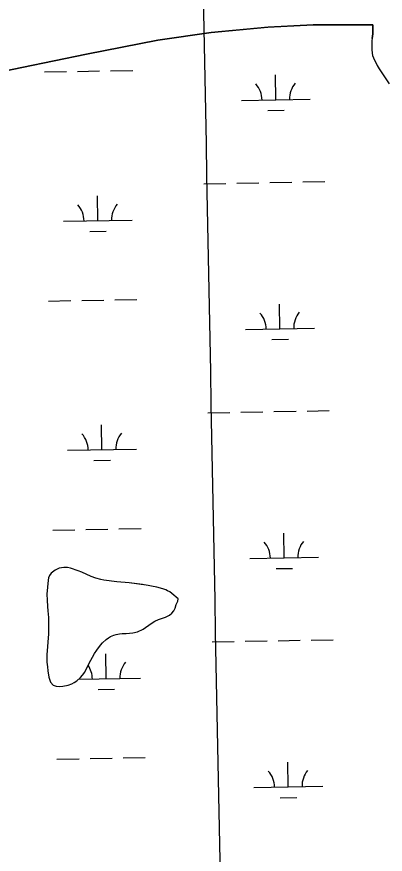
# Model space of a CAD drawing. Extents: x 3957609 to 3995875, y 234277 to 260273.
# Drawn here: x 3977318 to 3977853, y 251559 to 252776 of the extents above; entities that cross this region are included whole.
import ezdxf

# ---------------------------------------------------------------- set-up
doc = ezdxf.new("R2010")
doc.units = 0
for name, color, linetype in [('V-GRID-MAJR', 7, 'Continuous'), ('V-TOPO-SHOR', 7, 'Continuous'), ('V-WETL-SWMP', 7, 'Continuous')]:
    doc.layers.add(name, color=color, linetype=linetype)

msp = doc.modelspace()

# ---------------------------------------------------------------- linework, layer by layer
at = {"layer": 'V-GRID-MAJR'}
msp.add_spline([(3977833.033, 240002.205), (3977775.362, 243028.63), (3977659.886, 249088.434), (3977544.411, 255148.228), (3977486.607, 258181.601)], degree=3, dxfattribs=at)
at = {"layer": 'V-TOPO-SHOR'}
for points in [[(3977834.557, 252763.774), (3977748.347, 252763.839), (3977682.608, 252760.339), (3977600.262, 252752.88), (3977522.745, 252741.68), (3977419.159, 252721.325), (3977325.398, 252702.057), (3977220.384, 252680.092)], [(3977833.683, 252744.051), (3977834.563, 252750.662), (3977834.557, 252763.774)], [(3977833.683, 252744.051), (3977833.328, 252741.012), (3977833.351, 252727.971), (3977833.894, 252722.791), (3977834.436, 252719.398), (3977835.692, 252716.004), (3977841.248, 252704.759), (3977843.937, 252699.761), (3977858.263, 252678.167)], [(3977552.187, 251930.289), (3977543.241, 251937.957), (3977540.024, 251940.275), (3977536.983, 251942.057), (3977534.122, 251943.302), (3977530.011, 251944.725), (3977521.252, 251947.033), (3977513.746, 251948.807), (3977508.921, 251949.513), (3977505.706, 251950.224), (3977500.702, 251950.931), (3977481.226, 251953.401), (3977463.179, 251954.98), (3977444.593, 251957.628), (3977439.948, 251958.514), (3977432.799, 251960.29), (3977426.006, 251962.778), (3977412.597, 251968.832), (3977407.056, 251970.966), (3977395.794, 251974.7), (3977391.863, 251975.587), (3977386.324, 251975.937), (3977379.537, 251974.673), (3977373.647, 251971.806), (3977368.115, 251967.509), (3977365.44, 251964.29), (3977364.017, 251960.714), (3977363.486, 251957.318), (3977362.432, 251947.134), (3977361.731, 251937.127), (3977361.926, 251928.374), (3977362.833, 251919.086), (3977363.202, 251912.834), (3977364.111, 251903.01), (3977364.138, 251886.216), (3977363.97, 251879.427), (3977361.516, 251848.875), (3977361.891, 251838.334), (3977362.44, 251831.547), (3977363.163, 251825.652), (3977364.607, 251816.543), (3977366.761, 251809.4), (3977371.056, 251805.119), (3977374.99, 251803.696), (3977380.171, 251802.989), (3977384.994, 251803.356), (3977392.494, 251804.976), (3977397.852, 251806.948), (3977401.421, 251808.92), (3977405.169, 251811.427), (3977410.521, 251816.08), (3977413.554, 251819.302), (3977416.761, 251823.951), (3977422.459, 251835.929), (3977431.011, 251850.951), (3977434.218, 251855.781), (3977439.565, 251862.934), (3977442.597, 251866.334), (3977447.592, 251871.165), (3977450.981, 251873.85), (3977453.838, 251875.642), (3977458.659, 251877.436), (3977462.05, 251878.335), (3977467.23, 251879.595), (3977470.982, 251879.957), (3977476.698, 251880.146), (3977486.344, 251880.875), (3977493.131, 251882.495), (3977501.341, 251886.437), (3977504.733, 251888.587), (3977514.369, 251895.391), (3977518.475, 251897.9), (3977523.65, 251900.23), (3977533.651, 251903.818), (3977539.721, 251906.51), (3977543.288, 251909.551), (3977545.961, 251912.951), (3977547.921, 251916.885), (3977549.521, 251921.89), (3977551.657, 251927.074), (3977552.187, 251930.289)]]:
    msp.add_lwpolyline(points, dxfattribs=at)
at = {"layer": 'V-WETL-SWMP'}
for p, q in [((3977358.273, 252695.373), (3977390.268, 252695.954)), ((3977406.265, 252696.245), (3977438.26, 252696.827)), ((3977454.257, 252697.118), (3977486.252, 252697.7)), ((3977693.906, 252655.038), (3977693.251, 252691.032)), ((3977643.914, 252654.129), (3977743.898, 252655.947)), ((3977682.188, 252639.391), (3977706.184, 252639.827)), ((3977589.262, 252533.044), (3977621.257, 252533.626)), ((3977637.255, 252533.917), (3977669.249, 252534.498)), ((3977685.247, 252534.789), (3977717.241, 252535.371)), ((3977733.239, 252535.662), (3977765.233, 252536.244)), ((3977435.619, 252479.5), (3977434.964, 252515.494)), ((3977385.627, 252478.591), (3977485.61, 252480.409)), ((3977423.901, 252463.853), (3977447.897, 252464.29)), ((3977364.321, 252362.752), (3977396.316, 252363.334)), ((3977412.313, 252363.625), (3977444.308, 252364.207)), ((3977460.305, 252364.498), (3977492.3, 252365.08)), ((3977699.954, 252322.418), (3977699.299, 252358.412)), ((3977649.962, 252321.509), (3977749.946, 252323.327)), ((3977688.236, 252306.771), (3977712.233, 252307.207)), ((3977595.311, 252200.424), (3977627.305, 252201.006)), ((3977643.303, 252201.297), (3977675.297, 252201.878)), ((3977691.295, 252202.169), (3977723.289, 252202.751)), ((3977739.287, 252203.042), (3977771.281, 252203.624)), ((3977441.667, 252146.88), (3977441.012, 252182.874)), ((3977391.675, 252145.971), (3977491.658, 252147.789)), ((3977429.949, 252131.233), (3977453.945, 252131.67)), ((3977370.369, 252030.132), (3977402.364, 252030.714)), ((3977418.361, 252031.005), (3977450.356, 252031.587)), ((3977466.353, 252031.878), (3977498.348, 252032.46)), ((3977706.002, 251989.798), (3977705.348, 252025.792)), ((3977656.01, 251988.889), (3977755.994, 251990.707)), ((3977694.285, 251974.151), (3977718.281, 251974.587)), ((3977601.359, 251867.804), (3977633.353, 251868.386)), ((3977649.351, 251868.677), (3977681.345, 251869.258)), ((3977697.343, 251869.549), (3977729.337, 251870.131)), ((3977745.335, 251870.422), (3977777.33, 251871.004)), ((3977447.715, 251814.26), (3977447.06, 251850.254)), ((3977407.588, 251813.53), (3977497.706, 251815.169)), ((3977435.997, 251798.613), (3977459.993, 251799.05)), ((3977376.417, 251697.512), (3977408.412, 251698.094)), ((3977424.409, 251698.385), (3977456.404, 251698.967)), ((3977472.401, 251699.258), (3977504.396, 251699.84)), ((3977712.05, 251657.178), (3977711.396, 251693.172)), ((3977662.058, 251656.269), (3977762.042, 251658.087)), ((3977700.333, 251641.531), (3977724.329, 251641.967))]:
    msp.add_line(p, q, dxfattribs=at)
msp.add_lwpolyline([(3977220.385, 252680.093), (3977325.397, 252702.058), (3977419.159, 252721.325), (3977522.744, 252741.68), (3977600.261, 252752.881), (3977682.607, 252760.339), (3977748.346, 252763.839), (3977834.558, 252763.774), (3977834.564, 252750.662), (3977833.682, 252744.051), (3977833.329, 252741.013), (3977833.35, 252727.971), (3977833.894, 252722.791), (3977834.436, 252719.398), (3977835.692, 252716.005), (3977841.248, 252704.759), (3977843.936, 252699.761), (3977858.263, 252678.168)], dxfattribs=at)
msp.add_lwpolyline([(3977552.187, 251930.289), (3977543.242, 251937.957), (3977540.023, 251940.274), (3977536.983, 251942.056), (3977534.122, 251943.302), (3977530.011, 251944.725), (3977521.253, 251947.033), (3977513.747, 251948.807), (3977508.922, 251949.514), (3977505.705, 251950.224), (3977481.225, 251953.4), (3977463.178, 251954.979), (3977444.594, 251957.628), (3977439.948, 251958.514), (3977432.799, 251960.289), (3977426.006, 251962.779), (3977412.597, 251968.832), (3977407.056, 251970.967), (3977395.794, 251974.7), (3977391.863, 251975.587), (3977386.324, 251975.936), (3977379.537, 251974.674), (3977373.646, 251971.806), (3977368.115, 251967.51), (3977365.44, 251964.29), (3977364.017, 251960.714), (3977363.486, 251957.319), (3977362.431, 251947.134), (3977361.732, 251937.128), (3977361.925, 251928.375), (3977362.833, 251919.086), (3977363.201, 251912.834), (3977364.11, 251903.01), (3977364.137, 251886.216), (3977363.969, 251879.427), (3977361.517, 251848.874), (3977361.892, 251838.334), (3977362.439, 251831.546), (3977363.163, 251825.652), (3977364.607, 251816.543), (3977366.762, 251809.4), (3977371.056, 251805.119), (3977374.989, 251803.696), (3977380.171, 251802.99), (3977384.994, 251803.355), (3977392.495, 251804.975), (3977397.851, 251806.949), (3977401.421, 251808.92), (3977405.169, 251811.427), (3977410.521, 251816.081), (3977413.553, 251819.301), (3977416.761, 251823.951), (3977422.459, 251835.93), (3977431.01, 251850.951), (3977434.218, 251855.78), (3977439.566, 251862.935), (3977442.597, 251866.334), (3977447.592, 251871.165), (3977450.982, 251873.851), (3977453.838, 251875.642), (3977458.658, 251877.436), (3977462.051, 251878.335), (3977467.23, 251879.594), (3977470.981, 251879.957), (3977476.698, 251880.145), (3977486.344, 251880.875), (3977493.13, 251882.494), (3977501.342, 251886.438), (3977504.733, 251888.587), (3977514.369, 251895.391), (3977518.474, 251897.899), (3977523.651, 251900.23), (3977533.65, 251903.819), (3977539.72, 251906.509), (3977543.288, 251909.551), (3977545.962, 251912.95), (3977547.921, 251916.884), (3977549.521, 251921.889), (3977551.656, 251927.073)], close=True, dxfattribs=at)
for centre, start, end in [((3977638.663, 252654.508), 0.269879, 41.813537), ((3977749.131, 252656.517), 140.269876, 181.813534), ((3977380.376, 252478.97), 0.269879, 41.813537), ((3977490.844, 252480.979), 140.269876, 181.813534), ((3977644.712, 252321.888), 0.269879, 41.813537), ((3977755.179, 252323.897), 140.269876, 181.813534), ((3977386.424, 252146.35), 0.269879, 41.813537), ((3977496.892, 252148.359), 140.269876, 181.813534), ((3977650.76, 251989.268), 0.269879, 41.813537), ((3977761.227, 251991.277), 140.269876, 181.813534), ((3977502.94, 251815.739), 140.269876, 181.813534), ((3977392.472, 251813.73), 0.269879, 34.710333), ((3977656.808, 251656.648), 0.269879, 41.813537), ((3977767.275, 251658.657), 140.269876, 181.813534)]:
    msp.add_arc(centre, 35.246, start, end, dxfattribs=at)

doc.saveas('drawing.dxf')
